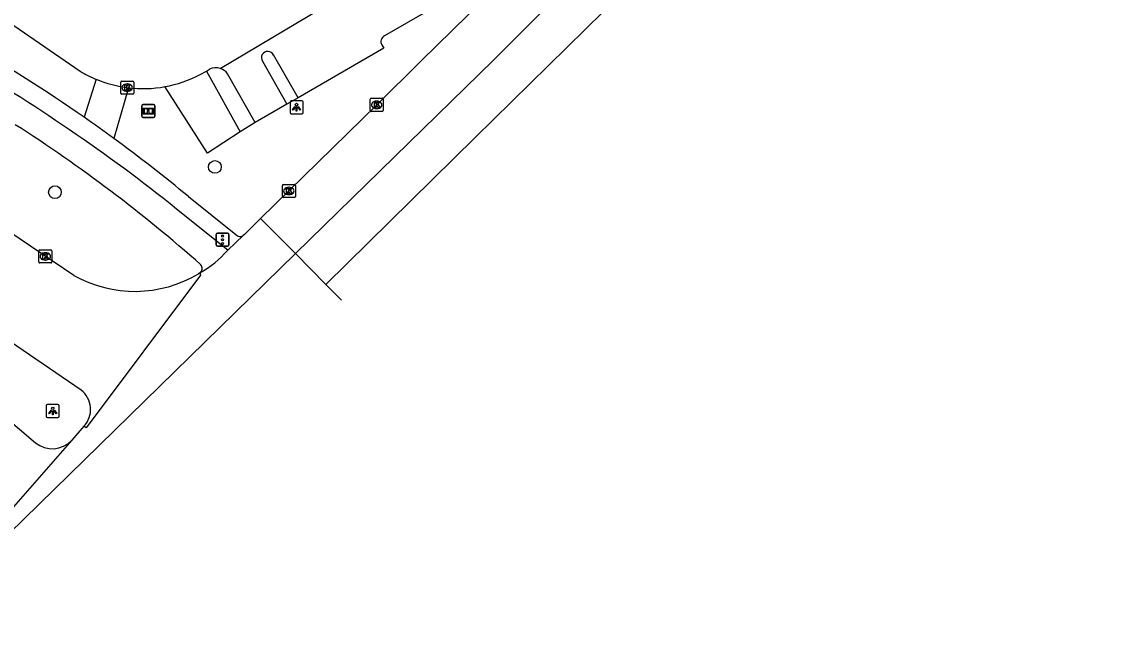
# Model space of a CAD drawing. Extents: x 157321 to 158827, y 386650 to 388532.
# Drawn here: x 158355.8 to 158439.5, y 386871.3 to 386917.6 of the extents above; entities that cross this region are included whole.
import ezdxf

# ---------------------------------------------------------------- set-up
doc = ezdxf.new("R2010")
doc.units = 0
for name, color, linetype in [('IMGEO_Boom', 7, 'Continuous'), ('IMGEO_Fietspad_gesloten', 7, 'Continuous'), ('IMGEO_Informatiebord', 7, 'Continuous'), ('IMGEO_Kolk', 7, 'Continuous'), ('IMGEO_Lichtpunt', 7, 'Continuous'), ('IMGEO_Parkeervlak_open', 7, 'Continuous'), ('IMGEO_Rijbaan_lokaal_gesloten', 7, 'Continuous'), ('IMGEO_Rijbaan_lokaal_open', 7, 'Continuous'), ('IMGEO_Rijbaan_regionaal_gesloten', 7, 'Continuous'), ('IMGEO_Verkeersregelinstallatiepaal', 7, 'Continuous'), ('IMGEO_Voetpad_open', 7, 'Continuous')]:
    doc.layers.add(name, color=color, linetype=linetype)

msp = doc.modelspace()

# ---------------------------------------------------------------- linework, layer by layer
at = {"layer": 'IMGEO_Boom'}
for centre in [(158370.628, 386906.441), (158358.335, 386904.502)]:
    msp.add_circle(centre, 0.489, dxfattribs=at)
at = {"layer": 'IMGEO_Fietspad_gesloten'}
msp.add_lwpolyline([(158371.615, 386900.037), (158367.688, 386903.207)], dxfattribs=at)
for centre, radius, start, end in [((158284.171, 386798.939), 133.592, 51.30574, 60.10097), ((158293.199, 386812.534), 115.297, 48.52983, 57.41739), ((158369.208, 386898.645), 0.444, 307.44429, 39.22007)]:
    msp.add_arc(centre, radius, start, end, dxfattribs=at)
at = {"layer": 'IMGEO_Informatiebord'}
for p, q in [((158365.015, 386910.33), (158365.015, 386911.13)), ((158365.015, 386911.13), (158365.015, 386910.33)), ((158365.115, 386911.23), (158365.905, 386911.23)), ((158365.905, 386911.23), (158365.115, 386911.23)), ((158366.005, 386911.13), (158366.005, 386910.33)), ((158366.005, 386910.33), (158366.005, 386911.13)), ((158365.905, 386910.23), (158365.115, 386910.23)), ((158365.115, 386910.23), (158365.905, 386910.23))]:
    msp.add_line(p, q, dxfattribs=at)
for points in [[(158365.116, 386910.962), (158365.904, 386910.962), (158365.904, 386910.498), (158365.116, 386910.498), (158365.116, 386910.962)], [(158365.181, 386910.897), (158365.181, 386910.563), (158365.456, 386910.563), (158365.457, 386910.776), (158365.561, 386910.777), (158365.562, 386910.563), (158365.839, 386910.563), (158365.839, 386910.897), (158365.563, 386910.897), (158365.563, 386910.817), (158365.457, 386910.817), (158365.457, 386910.897), (158365.181, 386910.897)]]:
    msp.add_lwpolyline(points, dxfattribs=at)
for centre, start, end in [((158365.115, 386911.13), 90, 180), ((158365.115, 386911.13), 90, 180), ((158365.905, 386911.13), 0, 90), ((158365.905, 386911.13), 360, 90), ((158365.115, 386910.33), 180, 270), ((158365.115, 386910.33), 180, 270), ((158365.905, 386910.33), 270, 0), ((158365.905, 386910.33), 270, 0)]:
    msp.add_arc(centre, 0.1, start, end, dxfattribs=at)
at = {"layer": 'IMGEO_Kolk'}
for p, q in [((158363.387, 386912.113), (158363.387, 386912.965)), ((158363.462, 386913.039), (158364.314, 386913.039)), ((158363.875, 386912.819), (158363.9, 386912.819)), ((158364.388, 386912.965), (158364.388, 386912.113)), ((158364.314, 386912.039), (158363.462, 386912.039)), ((158363.898, 386912.259), (158363.873, 386912.259)), ((158382.571, 386910.787), (158382.571, 386911.639)), ((158382.646, 386911.713), (158383.498, 386911.713)), ((158383.572, 386911.639), (158383.572, 386910.787)), ((158383.498, 386910.713), (158382.646, 386910.713)), ((158383.082, 386910.933), (158383.057, 386910.933)), ((158383.059, 386911.493), (158383.084, 386911.493)), ((158375.818, 386904.173), (158375.818, 386905.025)), ((158375.893, 386905.099), (158376.745, 386905.099)), ((158376.306, 386904.879), (158376.331, 386904.879)), ((158376.819, 386905.025), (158376.819, 386904.173)), ((158376.745, 386904.099), (158375.893, 386904.099)), ((158376.329, 386904.319), (158376.304, 386904.319)), ((158357.092, 386899.137), (158357.092, 386899.989)), ((158357.167, 386900.063), (158358.019, 386900.063)), ((158357.58, 386899.843), (158357.605, 386899.843)), ((158358.093, 386899.989), (158358.093, 386899.137)), ((158358.019, 386899.063), (158357.167, 386899.063)), ((158357.603, 386899.283), (158357.578, 386899.283))]:
    msp.add_line(p, q, dxfattribs=at)
for points in [[(158363.387, 386912.113), (158363.387, 386912.965)], [(158363.462, 386913.039), (158364.314, 386913.039)], [(158363.708, 386912.739), (158363.831, 386912.739), (158363.831, 386912.588), (158363.961, 386912.739), (158364.125, 386912.739), (158363.979, 386912.588), (158364.132, 386912.339), (158363.98, 386912.339), (158363.895, 386912.503), (158363.831, 386912.436), (158363.831, 386912.339), (158363.708, 386912.339), (158363.708, 386912.739)], [(158364.388, 386912.965), (158364.388, 386912.113)], [(158364.314, 386912.039), (158363.462, 386912.039)], [(158382.571, 386910.787), (158382.571, 386911.639)], [(158382.646, 386911.713), (158383.498, 386911.713)], [(158383.572, 386911.639), (158383.572, 386910.787)], [(158383.498, 386910.713), (158382.646, 386910.713)], [(158382.892, 386911.413), (158383.015, 386911.413), (158383.015, 386911.262), (158383.145, 386911.413), (158383.309, 386911.413), (158383.163, 386911.262), (158383.316, 386911.013), (158383.164, 386911.013), (158383.079, 386911.177), (158383.015, 386911.11), (158383.015, 386911.013), (158382.892, 386911.013), (158382.892, 386911.413)], [(158375.818, 386904.173), (158375.818, 386905.025)], [(158375.893, 386905.099), (158376.745, 386905.099)], [(158376.819, 386905.025), (158376.819, 386904.173)], [(158376.745, 386904.099), (158375.893, 386904.099)], [(158376.139, 386904.799), (158376.262, 386904.799), (158376.262, 386904.648), (158376.392, 386904.799), (158376.556, 386904.799), (158376.41, 386904.648), (158376.563, 386904.399), (158376.411, 386904.399), (158376.326, 386904.563), (158376.262, 386904.496), (158376.262, 386904.399), (158376.139, 386904.399), (158376.139, 386904.799)], [(158357.092, 386899.137), (158357.092, 386899.989)], [(158357.167, 386900.063), (158358.019, 386900.063)], [(158358.093, 386899.989), (158358.093, 386899.137)], [(158358.019, 386899.063), (158357.167, 386899.063)], [(158357.413, 386899.763), (158357.536, 386899.763), (158357.536, 386899.612), (158357.666, 386899.763), (158357.83, 386899.763), (158357.684, 386899.612), (158357.837, 386899.363), (158357.685, 386899.363), (158357.6, 386899.527), (158357.536, 386899.46), (158357.536, 386899.363), (158357.413, 386899.363), (158357.413, 386899.763)]]:
    msp.add_lwpolyline(points, dxfattribs=at)
for centre, start, end in [((158363.464, 386912.963), 91.55205, 178.44795), ((158363.464, 386912.963), 91.55205, 178.44795), ((158364.312, 386912.963), 1.55205, 88.44795), ((158364.312, 386912.963), 1.55205, 88.44795), ((158363.464, 386912.115), 181.55205, 268.44795), ((158363.464, 386912.115), 181.55205, 268.44795), ((158364.312, 386912.115), 271.55205, 358.44795), ((158364.312, 386912.115), 271.55205, 358.44795), ((158382.648, 386911.637), 91.55205, 178.44795), ((158382.648, 386911.637), 91.55205, 178.44795), ((158383.496, 386911.637), 1.55205, 88.44795), ((158383.496, 386911.637), 1.55205, 88.44795), ((158382.648, 386910.789), 181.55205, 268.44795), ((158382.648, 386910.789), 181.55205, 268.44795), ((158383.496, 386910.789), 271.55205, 358.44795), ((158383.496, 386910.789), 271.55205, 358.44795), ((158375.895, 386905.023), 91.55205, 178.44795), ((158375.895, 386905.023), 91.55205, 178.44795), ((158376.743, 386905.023), 1.55205, 88.44795), ((158376.743, 386905.023), 1.55205, 88.44795), ((158375.895, 386904.175), 181.55205, 268.44795), ((158375.895, 386904.175), 181.55205, 268.44795), ((158376.743, 386904.175), 271.55205, 358.44795), ((158376.743, 386904.175), 271.55205, 358.44795), ((158357.169, 386899.987), 91.55205, 178.44795), ((158357.169, 386899.987), 91.55205, 178.44795), ((158358.017, 386899.987), 1.55205, 88.44795), ((158358.017, 386899.987), 1.55205, 88.44795), ((158357.169, 386899.139), 181.55205, 268.44795), ((158357.169, 386899.139), 181.55205, 268.44795), ((158358.017, 386899.139), 271.55205, 358.44795), ((158358.017, 386899.139), 271.55205, 358.44795)]:
    msp.add_arc(centre, 0.0765, start, end, dxfattribs=at)
for centre, major_axis, ratio, start_param, end_param in [((158363.874, 386912.539), (-0.387, 0.002), 0.722429, 4.712389, 7.853982), ((158363.899, 386912.539), (-0.39, 0.002), 0.717154, 1.570796, 4.712389), ((158383.058, 386911.213), (-0.387, 0.002), 0.722429, 4.712389, 7.853982), ((158383.083, 386911.213), (-0.39, 0.002), 0.717154, 1.570796, 4.712389), ((158376.305, 386904.599), (-0.387, 0.002), 0.722429, 4.712389, 7.853982), ((158376.33, 386904.599), (-0.39, 0.002), 0.717154, 1.570796, 4.712389), ((158357.579, 386899.563), (-0.387, 0.002), 0.722429, 4.712389, 7.853982), ((158357.604, 386899.563), (-0.39, 0.002), 0.717154, 1.570796, 4.712389)]:
    msp.add_ellipse(centre, major_axis=major_axis, ratio=ratio, start_param=start_param, end_param=end_param, dxfattribs=at)
at = {"layer": 'IMGEO_Lichtpunt'}
for p, q in [((158376.412, 386911.434), (158376.412, 386910.627)), ((158376.412, 386911.434), (158376.412, 386910.627)), ((158377.314, 386911.529), (158376.506, 386911.529)), ((158377.314, 386911.529), (158376.506, 386911.529)), ((158377.408, 386910.627), (158377.408, 386911.434)), ((158377.408, 386910.627), (158377.408, 386911.434)), ((158376.506, 386910.533), (158377.314, 386910.533)), ((158376.506, 386910.533), (158377.314, 386910.533)), ((158357.666, 386888.093), (158357.666, 386887.286)), ((158357.666, 386888.093), (158357.666, 386887.286)), ((158358.568, 386888.188), (158357.76, 386888.188)), ((158358.568, 386888.188), (158357.76, 386888.188)), ((158358.662, 386887.286), (158358.662, 386888.093)), ((158358.662, 386887.286), (158358.662, 386888.093)), ((158357.76, 386887.192), (158358.568, 386887.192)), ((158357.76, 386887.192), (158358.568, 386887.192))]:
    msp.add_line(p, q, dxfattribs=at)
for points in [[(158376.786, 386911.098), (158376.825, 386911.07), (158376.637, 386910.808), (158376.599, 386910.835), (158376.786, 386911.098)], [(158376.888, 386911.05), (158376.935, 386911.05), (158376.935, 386910.728), (158376.888, 386910.728), (158376.888, 386911.05)], [(158376.998, 386911.07), (158377.036, 386911.097), (158377.223, 386910.835), (158377.184, 386910.807), (158376.998, 386911.07)], [(158358.04, 386887.757), (158358.079, 386887.729), (158357.891, 386887.467), (158357.853, 386887.494), (158358.04, 386887.757)], [(158358.142, 386887.709), (158358.189, 386887.709), (158358.189, 386887.387), (158358.142, 386887.387), (158358.142, 386887.709)], [(158358.252, 386887.729), (158358.29, 386887.756), (158358.477, 386887.494), (158358.438, 386887.466), (158358.252, 386887.729)]]:
    msp.add_lwpolyline(points, dxfattribs=at)
for centre in [(158376.911, 386911.232), (158358.165, 386887.891)]:
    msp.add_circle(centre, 0.0994, dxfattribs=at)
for centre, start, end in [((158376.506, 386911.434), 90, 180), ((158376.506, 386911.434), 90, 180), ((158377.314, 386911.434), 0, 90), ((158377.314, 386911.434), 0, 90), ((158376.506, 386910.627), 180, 270), ((158376.506, 386910.627), 180, 270), ((158377.314, 386910.627), 270, 0), ((158377.314, 386910.627), 270, 360), ((158357.76, 386888.093), 90, 180), ((158357.76, 386888.093), 90, 180), ((158358.568, 386888.093), 0, 90), ((158358.568, 386888.093), 0, 90), ((158357.76, 386887.286), 180, 270), ((158357.76, 386887.286), 180, 270), ((158358.568, 386887.286), 270, 0), ((158358.568, 386887.286), 270, 360)]:
    msp.add_arc(centre, 0.0946, start, end, dxfattribs=at)
at = {"layer": 'IMGEO_Parkeervlak_open'}
for points in [[(158387.638, 386923.359), (158389.596, 386919.959), (158383.666, 386916.506)], [(158383.464, 386915.826), (158383.618, 386915.574), (158377.021, 386911.75)], [(158372.582, 386909.128), (158370.057, 386907.508), (158366.783, 386912.611)], [(158376.151, 386911.259), (158373.726, 386909.862)]]:
    msp.add_lwpolyline(points, dxfattribs=at)
msp.add_arc((158383.882, 386916.072), 0.485, 116.40634, 210.50463, dxfattribs=at)
at = {"layer": 'IMGEO_Rijbaan_lokaal_gesloten'}
for points in [[(158360.34, 386889.298), (158334.696, 386906.801)], [(158359.788, 386898.106), (158348.175, 386905.944)], [(158333.477, 386905.159), (158356.83, 386885.245)], [(158369.478, 386898.293), (158369.375, 386898.234)]]:
    msp.add_lwpolyline(points, dxfattribs=at)
for centre, radius, start, end in [((158364.471, 386906.446), 9.565, 240.68489, 300.84498), ((158359.197, 386887.803), 1.882, 316.58512, 52.59865), ((158358.127, 386886.836), 2.053, 230.81047, 317.07288)]:
    msp.add_arc(centre, radius, start, end, dxfattribs=at)
at = {"layer": 'IMGEO_Rijbaan_lokaal_open'}
for points in [[(158371.04, 386914.002), (158380.89, 386919.888), (158380.589, 386920.44), (158387.837, 386924.685)], [(158346.498, 386923.287), (158352.437, 386919.176), (158360.269, 386913.788)], [(158369.508, 386913.55), (158369.977, 386913.793)], [(158369.977, 386913.793), (158370.228, 386913.951)]]:
    msp.add_lwpolyline(points, dxfattribs=at)
for centre, radius, start, end in [((158370.7, 386912.923), 1.131, 72.52064, 114.66717), ((158365.1, 386921.912), 9.452, 239.26305, 247.60685), ((158365.098, 386921.924), 9.464, 280.25473, 297.77186), ((158365.112, 386921.956), 9.497, 247.63824, 263.23227), ((158365.101, 386921.872), 9.413, 263.23881, 280.29228)]:
    msp.add_arc(centre, radius, start, end, dxfattribs=at)
at = {"layer": 'IMGEO_Rijbaan_regionaal_gesloten'}
for points in [[(158629.469, 387093.859), (158614.818, 387085.033), (158587.005, 387068.277), (158563.178, 387053.558), (158547.159, 387043.294), (158531.195, 387032.604), (158517.446, 387022.831), (158512.534, 387019.237), (158490.392, 387002.237), (158479.748, 386993.532), (158471.946, 386986.872), (158455.41, 386972.175), (158439.92, 386957.561), (158425.381, 386943.078), (158407.566, 386925.333), (158390.632, 386908.714), (158379.171, 386897.42)], [(158376.822, 386899.78), (158392.049, 386914.643), (158438.576, 386961.299)], [(158374.145, 386902.471), (158376.321, 386904.599), (158383.073, 386911.212), (158386.453, 386914.565), (158397.335, 386925.232), (158410.734, 386938.407), (158412.242, 386939.717), (158414.539, 386941.65), (158427.982, 386952.457), (158434.833, 386957.941)], [(158374.145, 386902.471), (158372.905, 386901.259), (158372.806, 386901.166)], [(158376.822, 386899.78), (158374.145, 386902.471)], [(158372.806, 386901.166), (158371.615, 386900.037)], [(158376.822, 386899.78), (158352.454, 386875.994), (158347.176, 386871.304)], [(158379.171, 386897.42), (158376.822, 386899.78)], [(158369.478, 386898.293), (158369.535, 386898.114), (158360.724, 386886.389), (158360.564, 386886.509)], [(158380.37, 386896.192), (158379.171, 386897.42)], [(158360.564, 386886.509), (158359.631, 386885.438)], [(158359.631, 386885.438), (158349.552, 386873.965)]]:
    msp.add_lwpolyline(points, dxfattribs=at)
msp.add_arc((158365.033, 386905.921), 8.828, 300.23041, 318.20518, dxfattribs=at)
at = {"layer": 'IMGEO_Verkeersregelinstallatiepaal'}
for p, q in [((158370.721, 386900.444), (158370.721, 386901.244)), ((158370.721, 386901.244), (158370.721, 386900.444)), ((158370.821, 386901.344), (158371.611, 386901.344)), ((158371.611, 386901.344), (158370.821, 386901.344)), ((158371.711, 386901.244), (158371.711, 386900.444)), ((158371.711, 386900.444), (158371.711, 386901.244)), ((158371.611, 386900.344), (158370.821, 386900.344)), ((158370.821, 386900.344), (158371.611, 386900.344))]:
    msp.add_line(p, q, dxfattribs=at)
for centre in [(158371.216, 386901.134), (158371.216, 386900.844), (158371.216, 386900.554)]:
    msp.add_circle(centre, 0.085, dxfattribs=at)
for centre, start, end in [((158370.821, 386901.244), 90, 180), ((158370.821, 386901.244), 90, 180), ((158371.611, 386901.244), 0, 90), ((158371.611, 386901.244), 360, 90), ((158370.821, 386900.444), 180, 270), ((158370.821, 386900.444), 180, 270), ((158371.611, 386900.444), 270, 0), ((158371.611, 386900.444), 270, 0)]:
    msp.add_arc(centre, 0.1, start, end, dxfattribs=at)
at = {"layer": 'IMGEO_Voetpad_open'}
for points in [[(158377.021, 386911.75), (158375.138, 386915.043)], [(158374.282, 386914.573), (158376.151, 386911.259)], [(158369.977, 386913.793), (158372.582, 386909.128)], [(158373.726, 386909.862), (158371.605, 386913.606)], [(158361.499, 386913.173), (158360.58, 386910.257)], [(158363.993, 386912.525), (158362.865, 386908.629)], [(158377.021, 386911.75), (158376.151, 386911.259)], [(158373.726, 386909.862), (158372.582, 386909.128)], [(158368.598, 386904.167), (158372.252, 386901.249)]]:
    msp.add_lwpolyline(points, dxfattribs=at)
for centre, radius, start, end in [((158293.597, 386813.986), 117.281, 55.17044, 60.39746), ((158374.698, 386914.829), 0.489, 25.90321, 211.63612), ((158370.7, 386912.916), 1.138, 37.33141, 72.61651), ((158293.037, 386813.039), 118.379, 53.85218, 55.21015), ((158293.387, 386813.446), 117.843, 50.33998, 53.8727), ((158372.574, 386901.507), 0.412, 218.71251, 304.24619)]:
    msp.add_arc(centre, radius, start, end, dxfattribs=at)

doc.saveas('drawing.dxf')
